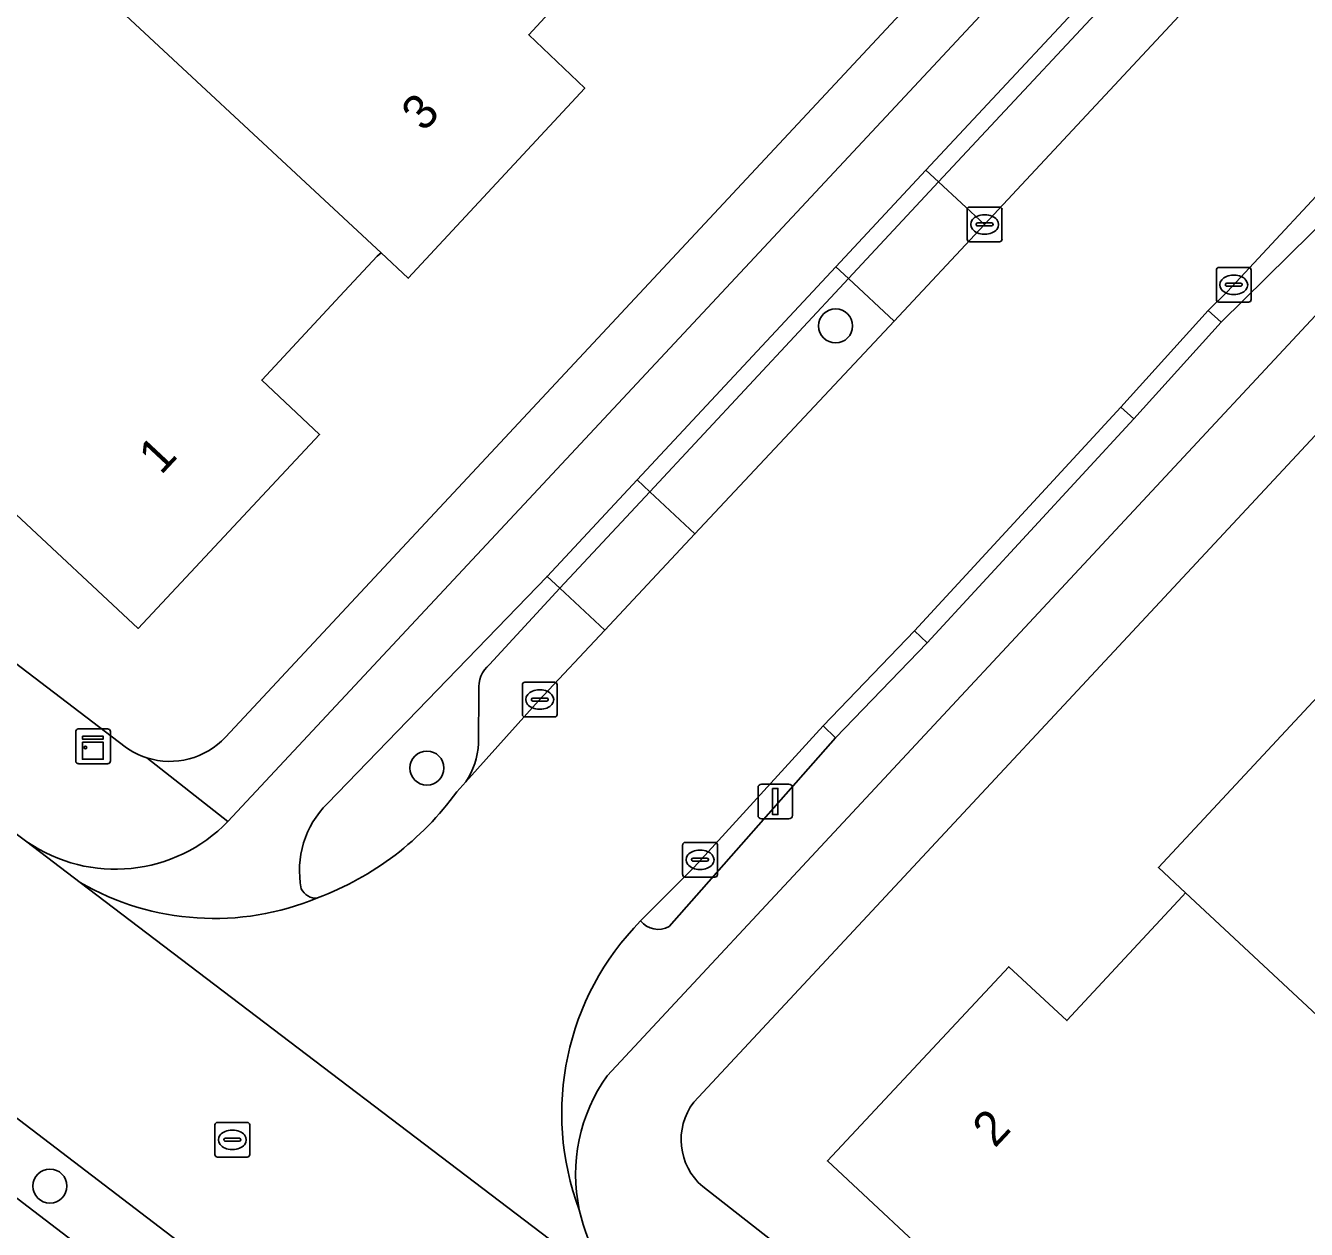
# Model space of a CAD drawing. Extents: x 159626 to 160723, y 388173 to 389416.
# Drawn here: x 160461.73 to 160498.57, y 388627.66 to 388662.3 of the extents above; entities that cross this region are included whole.
import ezdxf

# ---------------------------------------------------------------- set-up
doc = ezdxf.new("R2010")
doc.units = 0
for name, color, linetype in [('IMGEO_Boom', 7, 'Continuous'), ('IMGEO_Erf', 7, 'Continuous'), ('IMGEO_Fietspad_gesloten', 7, 'Continuous'), ('IMGEO_Kast', 7, 'Continuous'), ('IMGEO_Kolk', 7, 'Continuous'), ('IMGEO_Lichtmast', 7, 'Continuous'), ('IMGEO_Pand', 7, 'Continuous'), ('IMGEO_Pand_nummerreeks', 7, 'Continuous'), ('IMGEO_Parkeervlak_open', 7, 'Continuous'), ('IMGEO_Rijbaan_lokaal_gesloten', 7, 'Continuous'), ('IMGEO_Rioolput', 7, 'Continuous'), ('IMGEO_Verkeerseiland_open', 7, 'Continuous'), ('IMGEO_Voetpad_open', 7, 'Continuous')]:
    doc.layers.add(name, color=color, linetype=linetype)

msp = doc.modelspace()

# ---------------------------------------------------------------- linework, layer by layer
at = {"layer": 'IMGEO_Boom'}
for centre in [(160485.026, 388653.654), (160473.271, 388640.932), (160462.427, 388628.904)]:
    msp.add_circle(centre, 0.489, dxfattribs=at)
at = {"layer": 'IMGEO_Erf'}
for points in [[(160467.475, 388641.82), (160500, 388676.697), (160547.944, 388728.109)], [(160560.212, 388716.376), (160500, 388651.764), (160480.943, 388631.314)], [(160478.629, 388664.669), (160476.197, 388662.035), (160477.812, 388660.496), (160472.734, 388655.028), (160471.955, 388655.754), (160471.835, 388655.659), (160470.903, 388654.657), (160468.521, 388652.097), (160470.181, 388650.532), (160464.967, 388644.948), (160461.313, 388648.361)], [(160448.508, 388655.087), (160448.24, 388654.005), (160450.027, 388652.645), (160464.587, 388641.545)], [(160499.754, 388625.729), (160494.759, 388620.367), (160494.682, 388620.439), (160492.774, 388618.395), (160489.119, 388621.807), (160491.012, 388623.835), (160488.444, 388626.213), (160484.789, 388629.625), (160490.007, 388635.212), (160491.678, 388633.665), (160495.001, 388637.25), (160495.089, 388637.345), (160494.311, 388638.07), (160499.414, 388643.547)], [(160481.202, 388628.889), (160483.598, 388627.023)]]:
    msp.add_lwpolyline(points, dxfattribs=at)
for centre, radius, start, end in [((160465.894, 388643.345), 2.224, 234.0144, 252.1994), ((160465.876, 388643.309), 2.185, 252.3528, 317.0395), ((160482.362, 388630.239), 1.78, 142.859, 229.3336)]:
    msp.add_arc(centre, radius, start, end, dxfattribs=at)
at = {"layer": 'IMGEO_Fietspad_gesloten'}
for points in [[(160511.032, 388683.253), (160513.548, 388685.996), (160519.417, 388692.263), (160521.973, 388695.041), (160527.978, 388701.444), (160530.559, 388704.208), (160536.514, 388710.576), (160539.1, 388713.34), (160549.226, 388724.422), (160547.973, 388725.59), (160500, 388674.178), (160467.549, 388639.396)], [(160557.261, 388716.685), (160556.065, 388717.799), (160555.963, 388717.698), (160553.4, 388715.167), (160547.243, 388708.583), (160544.669, 388705.821), (160538.728, 388699.434), (160536.209, 388696.66), (160530.229, 388690.312), (160527.645, 388687.548), (160521.681, 388681.155), (160519.181, 388678.481), (160513.121, 388672.001), (160510.559, 388669.221), (160504.842, 388663.034), (160502.251, 388660.315), (160500, 388657.587), (160496.111, 388653.76), (160493.6, 388650.985), (160487.656, 388644.534), (160485.024, 388641.799), (160480.24, 388636.37)], [(160478.454, 388632.075), (160500, 388655.208), (160557.261, 388716.685)], [(160470.407, 388639.908), (160476.726, 388646.444), (160479.313, 388649.223), (160485.033, 388655.356), (160487.622, 388658.137), (160493.765, 388664.729), (160496.359, 388667.51), (160500, 388671.477), (160502.247, 388673.874), (160504.855, 388676.634), (160511.032, 388683.253)], [(160461.761, 388638.812), (160463.293, 388637.64)]]:
    msp.add_lwpolyline(points, dxfattribs=at)
for centre, radius, start, end in [((160472.297, 388637.989), 2.693, 134.563, 191.3269), ((160464.31, 388642.525), 4.503, 235.5283, 315.9948), ((160467.158, 388644.321), 7.718, 239.952, 292.6114), ((160470.07, 388637.646), 0.454, 204.2393, 277.0104), ((160485.027, 388631), 7.879, 135.4146, 200.6343), ((160479.924, 388636.944), 0.655, 219.0661, 298.8227), ((160482.428, 388629.241), 4.881, 144.5039, 192.0249)]:
    msp.add_arc(centre, radius, start, end, dxfattribs=at)
at = {"layer": 'IMGEO_Kast'}
for p, q in [((160463.168, 388641.133), (160463.168, 388641.974)), ((160463.168, 388641.974), (160463.168, 388641.133)), ((160463.243, 388642.058), (160464.084, 388642.058)), ((160464.084, 388642.058), (160463.243, 388642.058)), ((160464.168, 388641.983), (160464.168, 388641.142)), ((160464.168, 388641.142), (160464.168, 388641.983)), ((160464.093, 388641.058), (160463.252, 388641.058)), ((160463.252, 388641.058), (160464.093, 388641.058))]:
    msp.add_line(p, q, dxfattribs=at)
for points in [[(160463.363, 388641.848), (160463.963, 388641.848), (160463.963, 388641.763), (160463.363, 388641.763), (160463.363, 388641.848)], [(160463.363, 388641.673), (160463.963, 388641.673), (160463.963, 388641.184), (160463.363, 388641.184), (160463.363, 388641.673)]]:
    msp.add_lwpolyline(points, dxfattribs=at)
msp.add_circle((160463.447, 388641.522), 0.0377, dxfattribs=at)
for centre, start, end in [((160463.246, 388641.98), 92.4484, 184.2845), ((160463.246, 388641.98), 92.4484, 184.2845), ((160464.09, 388641.98), 2.4484, 94.2845), ((160464.09, 388641.98), 2.4484, 94.2845), ((160463.246, 388641.136), 182.4484, 274.2845), ((160463.246, 388641.136), 182.4484, 274.2845), ((160464.09, 388641.136), 272.4484, 4.2845), ((160464.09, 388641.136), 272.4484, 4.2845)]:
    msp.add_arc(centre, 0.0779, start, end, dxfattribs=at)
at = {"layer": 'IMGEO_Kolk'}
for p, q in [((160488.81, 388656.148), (160488.81, 388657)), ((160488.885, 388657.074), (160489.737, 388657.074)), ((160489.811, 388657), (160489.811, 388656.148)), ((160489.112, 388656.617), (160489.51, 388656.617)), ((160489.298, 388656.854), (160489.323, 388656.854)), ((160489.069, 388656.568), (160489.069, 388656.58)), ((160489.507, 388656.531), (160489.109, 388656.531)), ((160489.321, 388656.294), (160489.296, 388656.294)), ((160489.553, 388656.58), (160489.553, 388656.568)), ((160489.737, 388656.074), (160488.885, 388656.074)), ((160495.977, 388654.411), (160495.977, 388655.263)), ((160496.052, 388655.337), (160496.904, 388655.337)), ((160496.978, 388655.263), (160496.978, 388654.411)), ((160496.236, 388654.831), (160496.236, 388654.843)), ((160496.674, 388654.794), (160496.276, 388654.794)), ((160496.279, 388654.88), (160496.677, 388654.88)), ((160496.465, 388655.117), (160496.49, 388655.117)), ((160496.72, 388654.843), (160496.72, 388654.831)), ((160496.488, 388654.557), (160496.463, 388654.557)), ((160496.904, 388654.337), (160496.052, 388654.337)), ((160476.091, 388643.403), (160476.943, 388643.403)), ((160476.016, 388642.477), (160476.016, 388643.329)), ((160476.504, 388643.183), (160476.529, 388643.183)), ((160477.017, 388643.329), (160477.017, 388642.477)), ((160476.275, 388642.897), (160476.275, 388642.909)), ((160476.713, 388642.86), (160476.315, 388642.86)), ((160476.318, 388642.946), (160476.716, 388642.946)), ((160476.527, 388642.623), (160476.502, 388642.623)), ((160476.759, 388642.909), (160476.759, 388642.897)), ((160476.943, 388642.403), (160476.091, 388642.403)), ((160480.626, 388637.866), (160480.626, 388638.718)), ((160480.701, 388638.792), (160481.553, 388638.792)), ((160481.114, 388638.572), (160481.139, 388638.572)), ((160481.627, 388638.718), (160481.627, 388637.866)), ((160480.885, 388638.286), (160480.885, 388638.298)), ((160481.323, 388638.249), (160480.925, 388638.249)), ((160480.928, 388638.335), (160481.326, 388638.335)), ((160481.369, 388638.298), (160481.369, 388638.286)), ((160481.137, 388638.012), (160481.112, 388638.012)), ((160481.553, 388637.792), (160480.701, 388637.792))]:
    msp.add_line(p, q, dxfattribs=at)
for points in [[(160488.81, 388656.148), (160488.81, 388657)], [(160488.885, 388657.074), (160489.737, 388657.074)], [(160489.811, 388657), (160489.811, 388656.148)], [(160489.737, 388656.074), (160488.885, 388656.074)], [(160495.977, 388654.411), (160495.977, 388655.263)], [(160496.052, 388655.337), (160496.904, 388655.337)], [(160496.978, 388655.263), (160496.978, 388654.411)], [(160496.904, 388654.337), (160496.052, 388654.337)], [(160476.091, 388643.403), (160476.943, 388643.403)], [(160476.016, 388642.477), (160476.016, 388643.329)], [(160477.017, 388643.329), (160477.017, 388642.477)], [(160476.943, 388642.403), (160476.091, 388642.403)], [(160480.626, 388637.866), (160480.626, 388638.718)], [(160480.701, 388638.792), (160481.553, 388638.792)], [(160481.627, 388638.718), (160481.627, 388637.866)], [(160481.553, 388637.792), (160480.701, 388637.792)]]:
    msp.add_lwpolyline(points, dxfattribs=at)
for centre, radius, start, end in [((160488.887, 388656.998), 0.0765, 91.552, 178.448), ((160488.887, 388656.998), 0.0765, 91.552, 178.448), ((160489.735, 388656.998), 0.0765, 1.552, 88.448), ((160489.735, 388656.998), 0.0765, 1.552, 88.448), ((160489.109, 388656.577), 0.0403, 85.8775, 175.7526), ((160489.514, 388656.579), 0.0386, 1.7309, 96.639), ((160489.106, 388656.567), 0.0366, 178.938, 274.7102), ((160489.51, 388656.574), 0.043, 264.8664, 352.4533), ((160488.887, 388656.15), 0.0765, 181.552, 268.448), ((160488.887, 388656.15), 0.0765, 181.552, 268.448), ((160489.735, 388656.15), 0.0765, 271.552, 358.448), ((160489.735, 388656.15), 0.0765, 271.552, 358.448), ((160496.054, 388655.261), 0.0765, 91.552, 178.448), ((160496.054, 388655.261), 0.0765, 91.552, 178.448), ((160496.902, 388655.261), 0.0765, 1.552, 88.448), ((160496.902, 388655.261), 0.0765, 1.552, 88.448), ((160496.276, 388654.84), 0.0403, 85.8775, 175.7526), ((160496.273, 388654.83), 0.0366, 178.938, 274.7102), ((160496.677, 388654.837), 0.043, 264.8664, 352.4533), ((160496.681, 388654.842), 0.0386, 1.7309, 96.639), ((160496.054, 388654.413), 0.0765, 181.552, 268.448), ((160496.054, 388654.413), 0.0765, 181.552, 268.448), ((160496.902, 388654.413), 0.0765, 271.552, 358.448), ((160496.902, 388654.413), 0.0765, 271.552, 358.448), ((160476.093, 388643.327), 0.0765, 91.552, 178.448), ((160476.093, 388643.327), 0.0765, 91.552, 178.448), ((160476.941, 388643.327), 0.0765, 1.552, 88.448), ((160476.941, 388643.327), 0.0765, 1.552, 88.448), ((160476.315, 388642.906), 0.0403, 85.8775, 175.7526), ((160476.312, 388642.896), 0.0366, 178.938, 274.7102), ((160476.716, 388642.903), 0.043, 264.8664, 352.4533), ((160476.72, 388642.908), 0.0386, 1.7309, 96.639), ((160476.093, 388642.479), 0.0765, 181.552, 268.448), ((160476.093, 388642.479), 0.0765, 181.552, 268.448), ((160476.941, 388642.479), 0.0765, 271.552, 358.448), ((160476.941, 388642.479), 0.0765, 271.552, 358.448), ((160480.703, 388638.716), 0.0765, 91.552, 178.448), ((160480.703, 388638.716), 0.0765, 91.552, 178.448), ((160481.551, 388638.716), 0.0765, 1.552, 88.448), ((160481.551, 388638.716), 0.0765, 1.552, 88.448), ((160480.925, 388638.295), 0.0403, 85.8775, 175.7526), ((160480.922, 388638.285), 0.0366, 178.938, 274.7102), ((160481.326, 388638.292), 0.043, 264.8664, 352.4533), ((160481.33, 388638.297), 0.0386, 1.7309, 96.639), ((160480.703, 388637.868), 0.0765, 181.552, 268.448), ((160480.703, 388637.868), 0.0765, 181.552, 268.448), ((160481.551, 388637.868), 0.0765, 271.552, 358.448), ((160481.551, 388637.868), 0.0765, 271.552, 358.448)]:
    msp.add_arc(centre, radius, start, end, dxfattribs=at)
for centre, major_axis, ratio, start_param, end_param in [((160489.297, 388656.574), (-0.387, 0.002), 0.722429, 4.712389, 7.853982), ((160489.322, 388656.574), (-0.39, 0.002), 0.717154, 1.570796, 4.712389), ((160496.464, 388654.837), (-0.387, 0.002), 0.722429, 4.712389, 7.853982), ((160496.489, 388654.837), (-0.39, 0.002), 0.717154, 1.570796, 4.712389), ((160476.503, 388642.903), (-0.387, 0.002), 0.722429, 4.712389, 7.853982), ((160476.528, 388642.903), (-0.39, 0.002), 0.717154, 1.570796, 4.712389), ((160481.113, 388638.292), (-0.387, 0.002), 0.722429, 4.712389, 7.853982), ((160481.138, 388638.292), (-0.39, 0.002), 0.717154, 1.570796, 4.712389)]:
    msp.add_ellipse(centre, major_axis=major_axis, ratio=ratio, start_param=start_param, end_param=end_param, dxfattribs=at)
at = {"layer": 'IMGEO_Lichtmast'}
for p, q in [((160482.894, 388640.47), (160483.684, 388640.47)), ((160483.684, 388640.47), (160482.894, 388640.47)), ((160482.794, 388639.57), (160482.794, 388640.37)), ((160482.794, 388640.37), (160482.794, 388639.57)), ((160483.784, 388640.37), (160483.784, 388639.57)), ((160483.784, 388639.57), (160483.784, 388640.37)), ((160483.684, 388639.47), (160482.894, 388639.47)), ((160482.894, 388639.47), (160483.684, 388639.47))]:
    msp.add_line(p, q, dxfattribs=at)
msp.add_lwpolyline([(160483.214, 388640.345), (160483.364, 388640.345), (160483.364, 388639.595), (160483.214, 388639.595), (160483.214, 388640.345)], dxfattribs=at)
for centre, start, end in [((160482.894, 388640.37), 90, 180), ((160482.894, 388640.37), 90, 180), ((160483.684, 388640.37), 0, 90), ((160483.684, 388640.37), 360, 90), ((160482.894, 388639.57), 180, 270), ((160482.894, 388639.57), 180, 270), ((160483.684, 388639.57), 270, 0), ((160483.684, 388639.57), 270, 0)]:
    msp.add_arc(centre, 0.1, start, end, dxfattribs=at)
at = {"layer": 'IMGEO_Pand'}
for points in [[(160479.483, 388665.594), (160479.594, 388665.714), (160471.352, 388673.393), (160462.835, 388664.25), (160471.955, 388655.754), (160472.734, 388655.028), (160477.812, 388660.496), (160476.197, 388662.035), (160478.629, 388664.669)], [(160471.835, 388655.659), (160471.955, 388655.754), (160462.835, 388664.25), (160462.612, 388664.011), (160459.203, 388660.352), (160460.023, 388659.588), (160455.028, 388654.227), (160461.313, 388648.361), (160464.967, 388644.948), (160470.181, 388650.532), (160468.521, 388652.097), (160470.903, 388654.657)], [(160512.732, 388637.988), (160504.551, 388645.612), (160504.429, 388645.486), (160501.798, 388642.755), (160501.075, 388642.004), (160500, 388643.003), (160499.414, 388643.547), (160494.311, 388638.07), (160495.089, 388637.345), (160500, 388632.77), (160504.214, 388628.844), (160509.098, 388634.087), (160516.056, 388630.62), (160518.223, 388632.87)], [(160503.997, 388628.611), (160504.214, 388628.844), (160500, 388632.77), (160495.089, 388637.345), (160495.001, 388637.25), (160491.678, 388633.665), (160490.007, 388635.212), (160484.789, 388629.625), (160488.444, 388626.213), (160491.012, 388623.835), (160489.119, 388621.807), (160492.774, 388618.395), (160494.682, 388620.439), (160494.759, 388620.367), (160499.754, 388625.729), (160500, 388625.5), (160500.588, 388624.952)]]:
    msp.add_lwpolyline(points, close=True, dxfattribs=at)
at = {"layer": 'IMGEO_Parkeervlak_open'}
for points in [[(160495.439, 388663.165), (160494.131, 388664.387), (160487.987, 388657.797), (160489.304, 388656.569)], [(160489.304, 388656.569), (160487.987, 388657.797), (160485.398, 388655.016), (160486.709, 388653.795)], [(160486.709, 388653.795), (160485.398, 388655.016), (160479.678, 388648.883), (160480.98, 388647.671)], [(160480.98, 388647.671), (160479.678, 388648.883), (160477.091, 388646.104), (160478.383, 388644.895)], [(160458.374, 388633.219), (160457.268, 388631.77), (160466.036, 388625.067), (160467.149, 388626.526)]]:
    msp.add_lwpolyline(points, close=True, dxfattribs=at)
for points in [[(160478.383, 388644.895), (160477.091, 388646.104), (160475.066, 388643.91)], [(160474.385, 388640.533), (160476.481, 388642.862), (160478.383, 388644.895)], [(160474.768, 388643.17), (160474.753, 388641.637)]]:
    msp.add_lwpolyline(points, dxfattribs=at)
for centre, radius, start, end in [((160475.615, 388643.259), 0.852, 130.1434, 185.987), ((160472.575, 388641.75), 2.181, 326.0903, 357.0398)]:
    msp.add_arc(centre, radius, start, end, dxfattribs=at)
at = {"layer": 'IMGEO_Rijbaan_lokaal_gesloten'}
for points in [[(160479.416, 388636.531), (160480.956, 388638.08), (160484.664, 388642.145), (160487.296, 388644.88), (160493.23, 388651.32), (160495.741, 388654.095), (160496.284, 388654.631), (160500, 388658.627), (160501.89, 388660.659), (160504.481, 388663.378), (160508.19, 388667.406), (160510.192, 388669.559), (160512.754, 388672.339), (160518.815, 388678.823)], [(160495.439, 388663.165), (160489.304, 388656.569), (160486.709, 388653.795), (160480.98, 388647.671), (160478.383, 388644.895), (160476.481, 388642.862), (160474.385, 388640.533), (160474.131, 388640.251)], [(160480.726, 388624.386), (160479.761, 388625.134), (160479.475, 388625.34), (160463.293, 388637.64), (160461.761, 388638.812), (160460.956, 388639.4), (160460.712, 388639.589), (160459.596, 388640.453), (160451.702, 388646.423), (160449.379, 388648.196), (160445.327, 388643.009), (160447.348, 388641.481), (160447.964, 388641.112), (160455.348, 388635.527), (160458.374, 388633.219), (160467.149, 388626.526), (160470.17, 388624.222), (160475.385, 388620.244), (160477.279, 388618.799)], [(160463.293, 388637.64), (160479.475, 388625.34)]]:
    msp.add_lwpolyline(points, dxfattribs=at)
for centre, radius, start, end in [((160467.061, 388645.368), 8.728, 290.5543, 324.1044), ((160467.158, 388644.321), 7.718, 239.952, 292.6114), ((160485.027, 388631), 7.879, 135.4146, 200.6343), ((160482.47, 388629.248), 4.924, 192.0053, 232.5325)]:
    msp.add_arc(centre, radius, start, end, dxfattribs=at)
at = {"layer": 'IMGEO_Rioolput'}
for p, q in [((160467.173, 388629.809), (160467.173, 388630.661)), ((160467.248, 388630.735), (160468.1, 388630.735)), ((160467.661, 388630.515), (160467.686, 388630.515)), ((160468.174, 388630.661), (160468.174, 388629.809)), ((160467.432, 388630.229), (160467.432, 388630.241)), ((160467.87, 388630.192), (160467.472, 388630.192)), ((160467.475, 388630.278), (160467.873, 388630.278)), ((160467.916, 388630.241), (160467.916, 388630.229)), ((160468.1, 388629.735), (160467.248, 388629.735)), ((160467.684, 388629.955), (160467.659, 388629.955))]:
    msp.add_line(p, q, dxfattribs=at)
for points in [[(160467.173, 388629.809), (160467.173, 388630.661)], [(160467.248, 388630.735), (160468.1, 388630.735)], [(160468.174, 388630.661), (160468.174, 388629.809)], [(160468.1, 388629.735), (160467.248, 388629.735)]]:
    msp.add_lwpolyline(points, dxfattribs=at)
for centre, radius, start, end in [((160467.25, 388630.659), 0.0765, 91.552, 178.448), ((160467.25, 388630.659), 0.0765, 91.552, 178.448), ((160468.098, 388630.659), 0.0765, 1.552, 88.448), ((160468.098, 388630.659), 0.0765, 1.552, 88.448), ((160467.472, 388630.238), 0.0403, 85.8775, 175.7526), ((160467.469, 388630.228), 0.0366, 178.938, 274.7102), ((160467.873, 388630.235), 0.043, 264.8664, 352.4533), ((160467.877, 388630.24), 0.0386, 1.7309, 96.639), ((160467.25, 388629.811), 0.0765, 181.552, 268.448), ((160467.25, 388629.811), 0.0765, 181.552, 268.448), ((160468.098, 388629.811), 0.0765, 271.552, 358.448), ((160468.098, 388629.811), 0.0765, 271.552, 358.448)]:
    msp.add_arc(centre, radius, start, end, dxfattribs=at)
for centre, major_axis, ratio, start_param, end_param in [((160467.66, 388630.235), (-0.387, 0.002), 0.722429, 4.712389, 7.853982), ((160467.685, 388630.235), (-0.39, 0.002), 0.717154, 1.570796, 4.712389)]:
    msp.add_ellipse(centre, major_axis=major_axis, ratio=ratio, start_param=start_param, end_param=end_param, dxfattribs=at)
at = {"layer": 'IMGEO_Verkeerseiland_open'}
for points in [[(160494.131, 388664.387), (160493.765, 388664.729), (160487.622, 388658.137), (160487.987, 388657.797)], [(160501.89, 388660.659), (160500, 388658.627), (160496.284, 388654.631), (160495.741, 388654.095), (160496.111, 388653.76), (160500, 388657.587), (160502.251, 388660.315)], [(160479.678, 388648.883), (160485.398, 388655.016), (160485.033, 388655.356), (160479.313, 388649.223)], [(160493.6, 388650.985), (160493.23, 388651.32), (160487.296, 388644.88), (160487.656, 388644.534)]]:
    msp.add_lwpolyline(points, close=True, dxfattribs=at)
for points in [[(160475.066, 388643.91), (160477.091, 388646.104), (160476.726, 388646.444), (160470.407, 388639.908)], [(160474.753, 388641.637), (160474.768, 388643.17)], [(160480.24, 388636.37), (160485.024, 388641.799), (160484.664, 388642.145), (160480.956, 388638.08), (160479.416, 388636.531)], [(160474.131, 388640.251), (160474.385, 388640.533)]]:
    msp.add_lwpolyline(points, dxfattribs=at)
for centre, radius, start, end in [((160475.615, 388643.259), 0.852, 130.1434, 185.987), ((160472.575, 388641.75), 2.181, 326.0903, 357.0398), ((160467.061, 388645.368), 8.728, 290.5543, 324.1044), ((160472.297, 388637.989), 2.693, 134.563, 191.3269), ((160470.07, 388637.646), 0.454, 204.2393, 277.0104), ((160479.924, 388636.944), 0.655, 219.0661, 298.8227)]:
    msp.add_arc(centre, radius, start, end, dxfattribs=at)
at = {"layer": 'IMGEO_Voetpad_open'}
for points in [[(160549.55, 388729.657), (160547.944, 388728.109), (160500, 388676.697), (160467.475, 388641.82)], [(160465.214, 388641.227), (160467.549, 388639.396), (160500, 388674.178), (160547.973, 388725.59)], [(160480.943, 388631.314), (160500, 388651.764), (160560.212, 388716.376), (160562.12, 388718.372)], [(160557.875, 388717.344), (160557.261, 388716.685), (160500, 388655.208), (160478.454, 388632.075)], [(160464.587, 388641.545), (160450.027, 388652.645)], [(160467.549, 388639.396), (160465.214, 388641.227)], [(160477.267, 388616.407), (160476.915, 388616.037), (160473.963, 388618.356), (160474.264, 388618.777), (160469.055, 388622.759), (160468.745, 388622.352), (160465.721, 388624.654), (160466.036, 388625.067), (160457.268, 388631.77), (160456.965, 388631.373), (160453.942, 388633.685), (160454.246, 388634.083), (160449.456, 388637.696), (160449.24, 388637.977), (160449.059, 388638.37), (160448.745, 388639.816)], [(160460.712, 388639.589), (160460.956, 388639.4), (160461.761, 388638.812)], [(160483.598, 388627.023), (160481.202, 388628.889)]]:
    msp.add_lwpolyline(points, dxfattribs=at)
for points in [[(160485.398, 388655.016), (160487.987, 388657.797), (160487.622, 388658.137), (160485.033, 388655.356)], [(160493.6, 388650.985), (160496.111, 388653.76), (160495.741, 388654.095), (160493.23, 388651.32)], [(160479.313, 388649.223), (160476.726, 388646.444), (160477.091, 388646.104), (160479.678, 388648.883)], [(160485.024, 388641.799), (160487.656, 388644.534), (160487.296, 388644.88), (160484.664, 388642.145)]]:
    msp.add_lwpolyline(points, close=True, dxfattribs=at)
for centre, radius, start, end in [((160465.894, 388643.345), 2.224, 234.0144, 252.1994), ((160465.876, 388643.309), 2.185, 252.3528, 317.0395), ((160464.31, 388642.525), 4.503, 235.5283, 315.9948), ((160482.428, 388629.241), 4.881, 144.5039, 192.0249), ((160482.362, 388630.239), 1.78, 142.859, 229.3336), ((160482.47, 388629.248), 4.924, 192.0053, 232.5325)]:
    msp.add_arc(centre, radius, start, end, dxfattribs=at)

# ---------------------------------------------------------------- texts
at = {"layer": 'IMGEO_Pand_nummerreeks'}
for s, rotation, p in [('3', 47.1143, (160473.181, 388659.21)), ('1', 46.9654, (160465.621, 388649.342)), ('2', 46.9539, (160489.605, 388629.977))]:
    msp.add_text(s, height=1, rotation=rotation, dxfattribs=at).set_placement(p)

doc.saveas('drawing.dxf')
